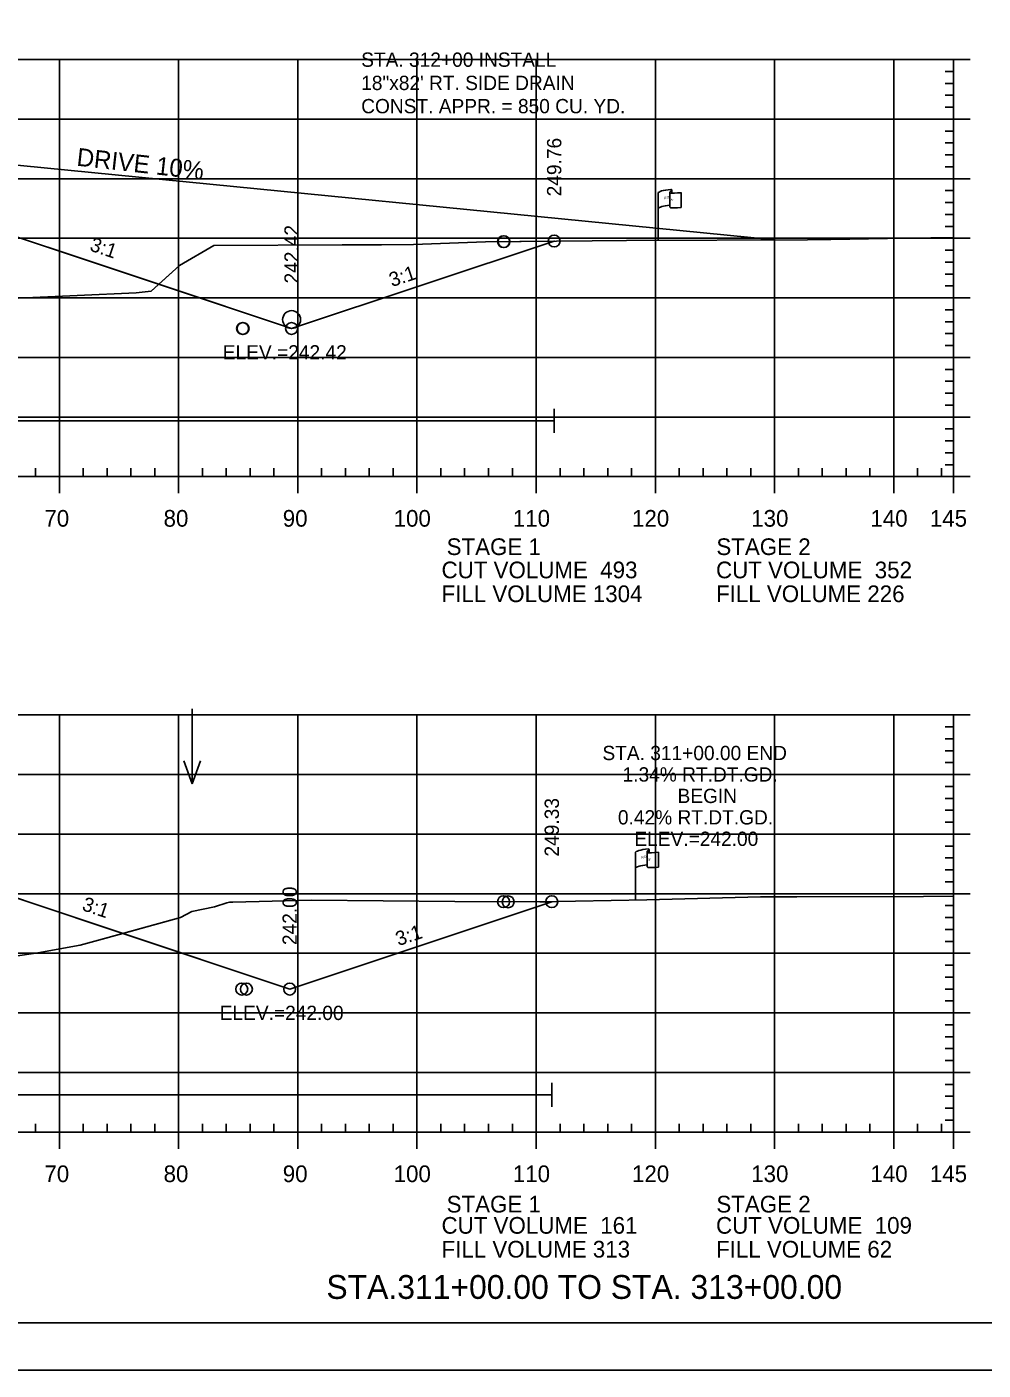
# Model space of a CAD drawing. Extents: x 1365647 to 1367999, y 387113 to 400173.
# Drawn here: x 1365961.4 to 1366041.6, y 398253 to 398365.7 of the extents above; entities that cross this region are included whole.
import ezdxf

# ---------------------------------------------------------------- set-up
doc = ezdxf.new("R2010")
doc.units = 0
for name, color, linetype in [('E_Existing ROW', 7, 'Continuous'), ('R_Axis', 7, 'Continuous'), ('R_Axis Annot', 7, 'Continuous'), ('R_Border', 7, 'Continuous'), ('R_Border Notes', 7, 'Continuous'), ('R_Contours', 7, 'Continuous'), ('R_Draft', 7, 'Continuous'), ('R_Drive', 7, 'Continuous'), ('R_Exist Surface', 7, 'Continuous'), ('R_Fin Surface', 7, 'Continuous'), ('R_Fin Surface Annot', 7, 'Continuous'), ('R_Grid', 7, 'Continuous'), ('R_No Plot', 7, 'Continuous'), ('R_Water', 7, 'Continuous'), ('R_Water Annot', 7, 'Continuous'), ('R_Xsect Elev', 7, 'Continuous')]:
    doc.layers.add(name, color=color, linetype=linetype)

msp = doc.modelspace()

# ---------------------------------------------------------------- linework, layer by layer
at = {"layer": 'E_Existing ROW'}
for p, q in [((1366014.32, 398347.77), (1366014.32, 398351.72)), ((1366015.31, 398351.82), (1366015.31, 398351.8)), ((1366015.31, 398351.8), (1366015.31, 398350.58)), ((1366015.48, 398351.97), (1366015.48, 398351.73)), ((1366016.25, 398351.78), (1366016.25, 398350.54)), ((1366012.41, 398292.42), (1366012.41, 398296.37)), ((1366013.41, 398296.47), (1366013.41, 398296.46)), ((1366013.41, 398296.46), (1366013.41, 398295.23)), ((1366013.57, 398296.63), (1366013.57, 398296.38)), ((1366014.34, 398296.43), (1366014.34, 398295.19))]:
    msp.add_line(p, q, dxfattribs=at)
for centre, radius, start, end in [((1366015.39, 398351.82), 0.078, 88.6458, 274.2828), ((1366015.4, 398351.97), 0.0783, 263.0712, 93.9564), ((1366015.39, 398350.58), 0.0783, 180, 273.9564), ((1366013.48, 398296.47), 0.078, 88.6458, 274.2828), ((1366013.49, 398296.63), 0.0783, 263.0712, 93.9564), ((1366013.48, 398295.23), 0.0783, 180, 273.9564)]:
    msp.add_arc(centre, radius, start, end, dxfattribs=at)
for centre, major_axis, ratio, start_param, end_param in [((1366015.9, 398351.77), (-1.58, -0.04), 0.19887, 5.030368, 6.283185), ((1366016.61, 398351.88), (-1.23, -0.13), 0.052933, 0.159456, 1.268315), ((1366015.9, 398350.45), (-1.58, -0.04), 0.19887, 5.083035, 6.194897), ((1366016.61, 398350.64), (-1.23, -0.13), 0.052933, 0.159456, 1.268315), ((1366013.99, 398296.42), (-1.58, -0.04), 0.19887, 5.030368, 6.283185), ((1366014.7, 398296.53), (-1.23, -0.13), 0.052933, 0.159456, 1.268315), ((1366013.99, 398295.1), (-1.58, -0.04), 0.19887, 5.083035, 6.194897), ((1366014.7, 398295.29), (-1.23, -0.13), 0.052933, 0.159456, 1.268315)]:
    msp.add_ellipse(centre, major_axis=major_axis, ratio=ratio, start_param=start_param, end_param=end_param, dxfattribs=at)
at = {"layer": 'R_Axis'}
for p, q in [((1366039.09, 398327.95), (1366039.09, 398362.95)), ((1366040.49, 398362.95), (1366039.09, 398362.95)), ((1366039.09, 398361.95), (1366038.39, 398361.95)), ((1366039.09, 398360.95), (1366038.39, 398360.95)), ((1366039.09, 398359.95), (1366038.39, 398359.95)), ((1366039.09, 398358.95), (1366038.39, 398358.95)), ((1366040.49, 398357.95), (1366039.09, 398357.95)), ((1366039.09, 398356.95), (1366038.39, 398356.95)), ((1366039.09, 398355.95), (1366038.39, 398355.95)), ((1366039.09, 398354.95), (1366038.39, 398354.95)), ((1366039.09, 398353.95), (1366038.39, 398353.95)), ((1366040.49, 398352.95), (1366039.09, 398352.95)), ((1366039.09, 398351.95), (1366038.39, 398351.95)), ((1366039.09, 398350.95), (1366038.39, 398350.95)), ((1366039.09, 398349.95), (1366038.39, 398349.95)), ((1366039.09, 398348.95), (1366038.39, 398348.95)), ((1366040.49, 398347.95), (1366039.09, 398347.95)), ((1366039.09, 398346.95), (1366038.39, 398346.95)), ((1366039.09, 398345.95), (1366038.39, 398345.95)), ((1366039.09, 398344.95), (1366038.39, 398344.95)), ((1366039.09, 398343.95), (1366038.39, 398343.95)), ((1366040.49, 398342.95), (1366039.09, 398342.95)), ((1366039.09, 398341.95), (1366038.39, 398341.95)), ((1366039.09, 398340.95), (1366038.39, 398340.95)), ((1366039.09, 398339.95), (1366038.39, 398339.95)), ((1366039.09, 398338.95), (1366038.39, 398338.95)), ((1366040.49, 398337.95), (1366039.09, 398337.95)), ((1366039.09, 398336.95), (1366038.39, 398336.95)), ((1366039.09, 398335.95), (1366038.39, 398335.95)), ((1366039.09, 398334.95), (1366038.39, 398334.95)), ((1366039.09, 398333.95), (1366038.39, 398333.95)), ((1366039.09, 398331.95), (1366038.39, 398331.95)), ((1366040.49, 398332.95), (1366039.09, 398332.95)), ((1366039.09, 398330.95), (1366038.39, 398330.95)), ((1366039.09, 398329.95), (1366038.39, 398329.95)), ((1365962.09, 398327.95), (1365962.09, 398328.65)), ((1365966.09, 398327.95), (1365966.09, 398328.65)), ((1365968.09, 398327.95), (1365968.09, 398328.65)), ((1365970.09, 398327.95), (1365970.09, 398328.65)), ((1365972.09, 398327.95), (1365972.09, 398328.65)), ((1365976.09, 398327.95), (1365976.09, 398328.65)), ((1365978.09, 398327.95), (1365978.09, 398328.65)), ((1365980.09, 398327.95), (1365980.09, 398328.65)), ((1365982.09, 398327.95), (1365982.09, 398328.65)), ((1365986.09, 398327.95), (1365986.09, 398328.65)), ((1365988.09, 398327.95), (1365988.09, 398328.65)), ((1365990.09, 398327.95), (1365990.09, 398328.65)), ((1365992.09, 398327.95), (1365992.09, 398328.65)), ((1365996.09, 398327.95), (1365996.09, 398328.65)), ((1365998.09, 398327.95), (1365998.09, 398328.65)), ((1366000.09, 398327.95), (1366000.09, 398328.65)), ((1366002.09, 398327.95), (1366002.09, 398328.65)), ((1366006.09, 398327.95), (1366006.09, 398328.65)), ((1366008.09, 398327.95), (1366008.09, 398328.65)), ((1366010.09, 398327.95), (1366010.09, 398328.65)), ((1366012.09, 398327.95), (1366012.09, 398328.65)), ((1366016.09, 398327.95), (1366016.09, 398328.65)), ((1366018.09, 398327.95), (1366018.09, 398328.65)), ((1366020.09, 398327.95), (1366020.09, 398328.65)), ((1366022.09, 398327.95), (1366022.09, 398328.65)), ((1366026.09, 398327.95), (1366026.09, 398328.65)), ((1366028.09, 398327.95), (1366028.09, 398328.65)), ((1366030.09, 398327.95), (1366030.09, 398328.65)), ((1366032.09, 398327.95), (1366032.09, 398328.65)), ((1366036.09, 398327.95), (1366036.09, 398328.65)), ((1366038.09, 398327.95), (1366038.09, 398328.65)), ((1366039.09, 398328.95), (1366038.39, 398328.95)), ((1365749.09, 398327.95), (1366039.09, 398327.95)), ((1365964.09, 398326.55), (1365964.09, 398327.95)), ((1365974.09, 398326.55), (1365974.09, 398327.95)), ((1365984.09, 398326.55), (1365984.09, 398327.95)), ((1365994.09, 398326.55), (1365994.09, 398327.95)), ((1366004.09, 398326.55), (1366004.09, 398327.95)), ((1366014.09, 398326.55), (1366014.09, 398327.95)), ((1366024.09, 398326.55), (1366024.09, 398327.95)), ((1366034.09, 398326.55), (1366034.09, 398327.95)), ((1366039.09, 398326.55), (1366039.09, 398327.95)), ((1366040.49, 398327.95), (1366039.09, 398327.95)), ((1366039.09, 398272.95), (1366039.09, 398307.95)), ((1366040.49, 398307.95), (1366039.09, 398307.95)), ((1366039.09, 398306.95), (1366038.39, 398306.95)), ((1366039.09, 398305.95), (1366038.39, 398305.95)), ((1366039.09, 398304.95), (1366038.39, 398304.95)), ((1366039.09, 398303.95), (1366038.39, 398303.95)), ((1366040.49, 398302.95), (1366039.09, 398302.95)), ((1366039.09, 398301.95), (1366038.39, 398301.95)), ((1366039.09, 398300.95), (1366038.39, 398300.95)), ((1366039.09, 398299.95), (1366038.39, 398299.95)), ((1366039.09, 398298.95), (1366038.39, 398298.95)), ((1366039.09, 398296.95), (1366038.39, 398296.95)), ((1366040.49, 398297.95), (1366039.09, 398297.95)), ((1366039.09, 398295.95), (1366038.39, 398295.95)), ((1366039.09, 398294.95), (1366038.39, 398294.95)), ((1366039.09, 398293.95), (1366038.39, 398293.95)), ((1366040.49, 398292.95), (1366039.09, 398292.95)), ((1366039.09, 398291.95), (1366038.39, 398291.95)), ((1366039.09, 398290.95), (1366038.39, 398290.95)), ((1366039.09, 398289.95), (1366038.39, 398289.95)), ((1366039.09, 398288.95), (1366038.39, 398288.95)), ((1366040.49, 398287.95), (1366039.09, 398287.95)), ((1366039.09, 398286.95), (1366038.39, 398286.95)), ((1366039.09, 398285.95), (1366038.39, 398285.95)), ((1366039.09, 398284.95), (1366038.39, 398284.95)), ((1366039.09, 398283.95), (1366038.39, 398283.95)), ((1366040.49, 398282.95), (1366039.09, 398282.95)), ((1366039.09, 398281.95), (1366038.39, 398281.95)), ((1366039.09, 398280.95), (1366038.39, 398280.95)), ((1366039.09, 398279.95), (1366038.39, 398279.95)), ((1366039.09, 398278.95), (1366038.39, 398278.95)), ((1366040.49, 398277.95), (1366039.09, 398277.95)), ((1366039.09, 398276.95), (1366038.39, 398276.95)), ((1366039.09, 398275.95), (1366038.39, 398275.95)), ((1366039.09, 398274.95), (1366038.39, 398274.95)), ((1365962.09, 398272.95), (1365962.09, 398273.65)), ((1365966.09, 398272.95), (1365966.09, 398273.65)), ((1365968.09, 398272.95), (1365968.09, 398273.65)), ((1365970.09, 398272.95), (1365970.09, 398273.65)), ((1365972.09, 398272.95), (1365972.09, 398273.65)), ((1365976.09, 398272.95), (1365976.09, 398273.65)), ((1365978.09, 398272.95), (1365978.09, 398273.65)), ((1365980.09, 398272.95), (1365980.09, 398273.65)), ((1365982.09, 398272.95), (1365982.09, 398273.65)), ((1365986.09, 398272.95), (1365986.09, 398273.65)), ((1365988.09, 398272.95), (1365988.09, 398273.65)), ((1365990.09, 398272.95), (1365990.09, 398273.65)), ((1365992.09, 398272.95), (1365992.09, 398273.65)), ((1365996.09, 398272.95), (1365996.09, 398273.65)), ((1365998.09, 398272.95), (1365998.09, 398273.65)), ((1366000.09, 398272.95), (1366000.09, 398273.65)), ((1366002.09, 398272.95), (1366002.09, 398273.65)), ((1366006.09, 398272.95), (1366006.09, 398273.65)), ((1366008.09, 398272.95), (1366008.09, 398273.65)), ((1366010.09, 398272.95), (1366010.09, 398273.65)), ((1366012.09, 398272.95), (1366012.09, 398273.65)), ((1366016.09, 398272.95), (1366016.09, 398273.65)), ((1366018.09, 398272.95), (1366018.09, 398273.65)), ((1366020.09, 398272.95), (1366020.09, 398273.65)), ((1366022.09, 398272.95), (1366022.09, 398273.65)), ((1366026.09, 398272.95), (1366026.09, 398273.65)), ((1366028.09, 398272.95), (1366028.09, 398273.65)), ((1366030.09, 398272.95), (1366030.09, 398273.65)), ((1366032.09, 398272.95), (1366032.09, 398273.65)), ((1366036.09, 398272.95), (1366036.09, 398273.65)), ((1366038.09, 398272.95), (1366038.09, 398273.65)), ((1366039.09, 398273.95), (1366038.39, 398273.95)), ((1365749.09, 398272.95), (1366039.09, 398272.95)), ((1365964.09, 398271.55), (1365964.09, 398272.95)), ((1365974.09, 398271.55), (1365974.09, 398272.95)), ((1365984.09, 398271.55), (1365984.09, 398272.95)), ((1365994.09, 398271.55), (1365994.09, 398272.95)), ((1366004.09, 398271.55), (1366004.09, 398272.95)), ((1366014.09, 398271.55), (1366014.09, 398272.95)), ((1366024.09, 398271.55), (1366024.09, 398272.95)), ((1366034.09, 398271.55), (1366034.09, 398272.95)), ((1366039.09, 398271.55), (1366039.09, 398272.95)), ((1366040.49, 398272.95), (1366039.09, 398272.95))]:
    msp.add_line(p, q, dxfattribs=at)
at = {"layer": 'R_Border'}
msp.add_line((1366052.27, 398256.95), (1365736.09, 398256.95), dxfattribs=at)
at = {"layer": 'R_Contours'}
for p, q in [((1365967.36, 398289.05), (1365969.42, 398289.62)), ((1365965.84, 398288.63), (1365967.36, 398289.05))]:
    msp.add_line(p, q, dxfattribs=at)
for points in [[(1365960.63, 398342.92), (1365970.53, 398343.38), (1365971.78, 398343.52), (1365972.42, 398344.09), (1365953.59, 398350.37), (1365945.36, 398351.74)], [(1365969.42, 398289.62), (1365953.59, 398294.89), (1365945.36, 398296.27), (1365925.59, 398296.51)], [(1365957.15, 398287.24), (1365962.27, 398287.99), (1365965.84, 398288.63)]]:
    msp.add_lwpolyline(points, dxfattribs=at)
for points in [[(1365972.42, 398344.09), (1365974.17, 398345.66), (1365977.04, 398347.34), (1365987.8, 398347.4), (1365991.12, 398347.39), (1365993.8, 398347.44), (1365999.85, 398347.66), (1366005.6, 398347.72), (1365983.57, 398340.38)], [(1365969.42, 398289.62), (1365974.26, 398290.96), (1365975.21, 398291.46), (1365977.11, 398291.84), (1365978.14, 398292.19), (1365978.36, 398292.24), (1365978.64, 398292.25), (1365985.23, 398292.41), (1365997.27, 398292.3), (1366004.41, 398292.26), (1366005.4, 398292.28), (1365983.41, 398284.95)]]:
    msp.add_lwpolyline(points, close=True, dxfattribs=at)
at = {"layer": 'R_Drive'}
msp.add_line((1365958.54, 398354.28), (1366024.09, 398347.82), dxfattribs=at)
at = {"layer": 'R_Exist Surface'}
for points in [[(1365960.63, 398342.92), (1365970.53, 398343.38), (1365971.78, 398343.52), (1365974.17, 398345.66), (1365977.04, 398347.34), (1365987.8, 398347.4), (1365991.12, 398347.39), (1365993.8, 398347.44), (1365999.85, 398347.66), (1366008.78, 398347.75), (1366011.66, 398347.76), (1366026.84, 398347.83), (1366028.8, 398347.85), (1366035.15, 398347.95), (1366037.2, 398347.98), (1366039.09, 398348.01)], [(1365957.15, 398287.24), (1365962.27, 398287.99), (1365965.84, 398288.63), (1365967.36, 398289.05), (1365974.26, 398290.96), (1365975.21, 398291.46), (1365977.11, 398291.84), (1365978.14, 398292.19), (1365978.36, 398292.24), (1365978.64, 398292.25), (1365985.23, 398292.41), (1365997.27, 398292.3), (1366004.41, 398292.26), (1366013.38, 398292.44), (1366022.9, 398292.68), (1366024.4, 398292.69), (1366025.95, 398292.69), (1366036.58, 398292.71), (1366039.09, 398292.74)]]:
    msp.add_lwpolyline(points, dxfattribs=at)
at = {"layer": 'R_Fin Surface'}
for points in [[(1365803.33, 398347.21), (1365825.24, 398339.9), (1365834.59, 398343.02), (1365835.17, 398343.12), (1365856.59, 398346.69), (1365862.59, 398347.27), (1365864.59, 398347.47), (1365894.09, 398350.36), (1365923.59, 398353.25), (1365925.59, 398353.45), (1365931.59, 398354.04), (1365945.36, 398351.74), (1365953.59, 398350.37), (1365983.57, 398340.38), (1366005.6, 398347.72)], [(1365801.08, 398292.02), (1365824.55, 398284.2), (1365834.59, 398287.54), (1365835.17, 398287.64), (1365856.59, 398291.21), (1365862.59, 398291.8), (1365864.59, 398292), (1365894.09, 398294.89), (1365923.59, 398297.78), (1365925.59, 398297.97), (1365931.59, 398298.56), (1365945.36, 398296.27), (1365953.59, 398294.89), (1365983.41, 398284.95), (1366005.4, 398292.28)]]:
    msp.add_lwpolyline(points, dxfattribs=at)
at = {"layer": 'R_Grid'}
for p, q in [((1365749.09, 398362.95), (1366039.09, 398362.95)), ((1365964.09, 398327.95), (1365964.09, 398362.95)), ((1365974.09, 398327.95), (1365974.09, 398362.95)), ((1365984.09, 398327.95), (1365984.09, 398362.95)), ((1365994.09, 398327.95), (1365994.09, 398362.95)), ((1366004.09, 398327.95), (1366004.09, 398362.95)), ((1366014.09, 398327.95), (1366014.09, 398362.95)), ((1366024.09, 398327.95), (1366024.09, 398362.95)), ((1366034.09, 398327.95), (1366034.09, 398362.95)), ((1366039.09, 398327.95), (1366039.09, 398362.95)), ((1365749.09, 398357.95), (1366039.09, 398357.95)), ((1365749.09, 398352.95), (1366039.09, 398352.95)), ((1365749.09, 398347.95), (1366039.09, 398347.95)), ((1365749.09, 398342.95), (1366039.09, 398342.95)), ((1365749.09, 398337.95), (1366039.09, 398337.95)), ((1365749.09, 398332.95), (1366039.09, 398332.95)), ((1365749.09, 398327.95), (1366039.09, 398327.95)), ((1365749.09, 398307.95), (1366039.09, 398307.95)), ((1365964.09, 398272.95), (1365964.09, 398307.95)), ((1365974.09, 398272.95), (1365974.09, 398307.95)), ((1365984.09, 398272.95), (1365984.09, 398307.95)), ((1365994.09, 398272.95), (1365994.09, 398307.95)), ((1366004.09, 398272.95), (1366004.09, 398307.95)), ((1366014.09, 398272.95), (1366014.09, 398307.95)), ((1366024.09, 398272.95), (1366024.09, 398307.95)), ((1366034.09, 398272.95), (1366034.09, 398307.95)), ((1366039.09, 398272.95), (1366039.09, 398307.95)), ((1365749.09, 398302.95), (1366039.09, 398302.95)), ((1365749.09, 398297.95), (1366039.09, 398297.95)), ((1365749.09, 398292.95), (1366039.09, 398292.95)), ((1365749.09, 398287.95), (1366039.09, 398287.95)), ((1365749.09, 398282.95), (1366039.09, 398282.95)), ((1365749.09, 398277.95), (1366039.09, 398277.95)), ((1365749.09, 398272.95), (1366039.09, 398272.95))]:
    msp.add_line(p, q, dxfattribs=at)
at = {"layer": 'R_No Plot'}
msp.add_line((1365723.69, 398252.98), (1366057.03, 398252.98), dxfattribs=at)
msp.add_lwpolyline([(1365723.69, 398466.31), (1366057.03, 398466.31), (1366057.03, 398252.97), (1365723.69, 398252.97)], close=True, dxfattribs=at)
for centre in [(1366001.35, 398347.67), (1366001.39, 398347.67), (1366005.6, 398347.72), (1365979.46, 398340.38), (1365979.5, 398340.38), (1365983.57, 398340.38), (1366001.35, 398292.28), (1366001.74, 398292.27), (1366005.4, 398292.28), (1365979.39, 398284.95), (1365979.78, 398284.95), (1365983.41, 398284.95)]:
    msp.add_circle(centre, 0.5, dxfattribs=at)
at = {"layer": 'R_Water'}
for p, q in [((1366005.6, 398331.63), (1366005.6, 398333.63)), ((1365879.66, 398332.63), (1366005.6, 398332.63)), ((1366005.4, 398275.08), (1366005.4, 398277.08)), ((1365879.01, 398276.08), (1366005.4, 398276.08))]:
    msp.add_line(p, q, dxfattribs=at)
msp.add_circle((1365983.57, 398341.13), 0.75, dxfattribs=at)
at = {"layer": 'R_Water Annot'}
for p, q in [((1365975.24, 398308.47), (1365975.24, 398302.18)), ((1365975.24, 398302.18), (1365974.54, 398304.1)), ((1365975.24, 398302.18), (1365975.94, 398304.1))]:
    msp.add_line(p, q, dxfattribs=at)

# ---------------------------------------------------------------- texts
at = {"layer": 'E_Existing ROW'}
for s, height, rotation, p in [('R ', 0.2, 9.9884, (1366014.84, 398351.22)), (' O', 0.2, 9.9884, (1366014.98, 398351.27)), ('W', 0.2, 351.1788, (1366015.31, 398351.1)), ('DWB 11-9-07', 0.001, 90, (1366015.48, 398351.73)), ('DWB 11-9-07', 0.001, 5.0717, (1366016.24, 398350.54)), ('DWB 11-9-07', 0.001, 90, (1366014.32, 398347.77)), ('R ', 0.2, 9.9884, (1366012.93, 398295.88)), (' O', 0.2, 9.9884, (1366013.07, 398295.92)), ('W', 0.2, 351.1788, (1366013.4, 398295.75)), ('DWB 11-9-07', 0.001, 90, (1366013.57, 398296.39)), ('DWB 11-9-07', 0.001, 5.0717, (1366014.33, 398295.19)), ('DWB 11-9-07', 0.001, 90, (1366012.41, 398292.42))]:
    msp.add_text(s, height=height, rotation=rotation, dxfattribs=at).set_placement(p)
at = {"layer": 'R_Axis Annot'}
for s, p in [('70', (1365962.83, 398323.75)), ('80', (1365972.83, 398323.75)), ('90', (1365982.83, 398323.75)), ('100', (1365992.13, 398323.75)), ('110', (1366002.13, 398323.75)), ('120', (1366012.13, 398323.75)), ('130', (1366022.13, 398323.75)), ('140', (1366032.13, 398323.75)), ('145', (1366037.12, 398323.75)), ('STAGE 1', (1365996.58, 398321.37)), ('STAGE 2', (1366019.21, 398321.37)), ('CUT VOLUME  493', (1365996.15, 398319.42)), ('CUT VOLUME  352', (1366019.18, 398319.42)), ('FILL VOLUME 1304', (1365996.15, 398317.42)), ('FILL VOLUME 226', (1366019.18, 398317.42)), ('70', (1365962.83, 398268.75)), ('80', (1365972.83, 398268.75)), ('90', (1365982.83, 398268.75)), ('100', (1365992.13, 398268.75)), ('110', (1366002.13, 398268.75)), ('120', (1366012.13, 398268.75)), ('130', (1366022.13, 398268.75)), ('140', (1366032.13, 398268.75)), ('145', (1366037.12, 398268.75)), ('STAGE 1', (1365996.58, 398266.2)), ('STAGE 2', (1366019.21, 398266.2)), ('CUT VOLUME  161', (1365996.15, 398264.42)), ('CUT VOLUME  109', (1366019.18, 398264.42)), ('FILL VOLUME 313', (1365996.15, 398262.42)), ('FILL VOLUME 62', (1366019.18, 398262.42))]:
    msp.add_text(s, height=1.4, dxfattribs=at).set_placement(p)
at = {"layer": 'R_Border Notes'}
for s, p in [('ELEV.=242.42', (1365977.8, 398337.78)), ('ELEV.=242.00', (1365977.54, 398282.35))]:
    msp.add_text(s, height=1.2, dxfattribs=at).set_placement(p)
at = {"layer": 'R_Draft'}
for s, p in [('STA. 312+00 INSTALL ', (1365989.41, 398362.34)), ('18"x82\' RT. SIDE DRAIN', (1365989.41, 398360.39)), ('CONST. APPR. = 850 CU. YD.', (1365989.41, 398358.44))]:
    msp.add_text(s, height=1.2, rotation=360, dxfattribs=at).set_placement(p)
msp.add_text('STA.311+00.00 TO STA. 313+00.00', height=2, dxfattribs=at).set_placement((1365986.49, 398258.95))
at = {"layer": 'R_Drive'}
msp.add_text('DRIVE 10%', height=1.5, rotation=353.6596, dxfattribs=at).set_placement((1365965.49, 398354.05))
at = {"layer": 'R_Fin Surface Annot'}
for rotation, p in [(341.5651, (1365966.56, 398346.94)), (18.4349, (1365991.99, 398343.85)), (341.5651, (1365965.91, 398291.59)), (18.4349, (1365992.53, 398288.55))]:
    msp.add_text('3:1', height=1.2, rotation=rotation, dxfattribs=at).set_placement(p)
at = {"layer": 'R_Water'}
for s, p in [('STA. 311+00.00 END', (1366009.65, 398304.16)), ('1.34% RT.DT.GD.', (1366011.34, 398302.36)), ('BEGIN', (1366015.95, 398300.56)), ('0.42% RT.DT.GD.', (1366010.95, 398298.76)), ('ELEV.=242.00', (1366012.33, 398296.96))]:
    msp.add_text(s, height=1.2, dxfattribs=at).set_placement(p)
at = {"layer": 'R_Xsect Elev'}
for s, p in [('249.76', (1366006.2, 398351.47)), ('242.42', (1365984.17, 398344.16)), ('249.33', (1366006, 398296.07)), ('242.00', (1365984.01, 398288.64))]:
    msp.add_text(s, height=1.2, rotation=90, dxfattribs=at).set_placement(p)

doc.saveas('drawing.dxf')
